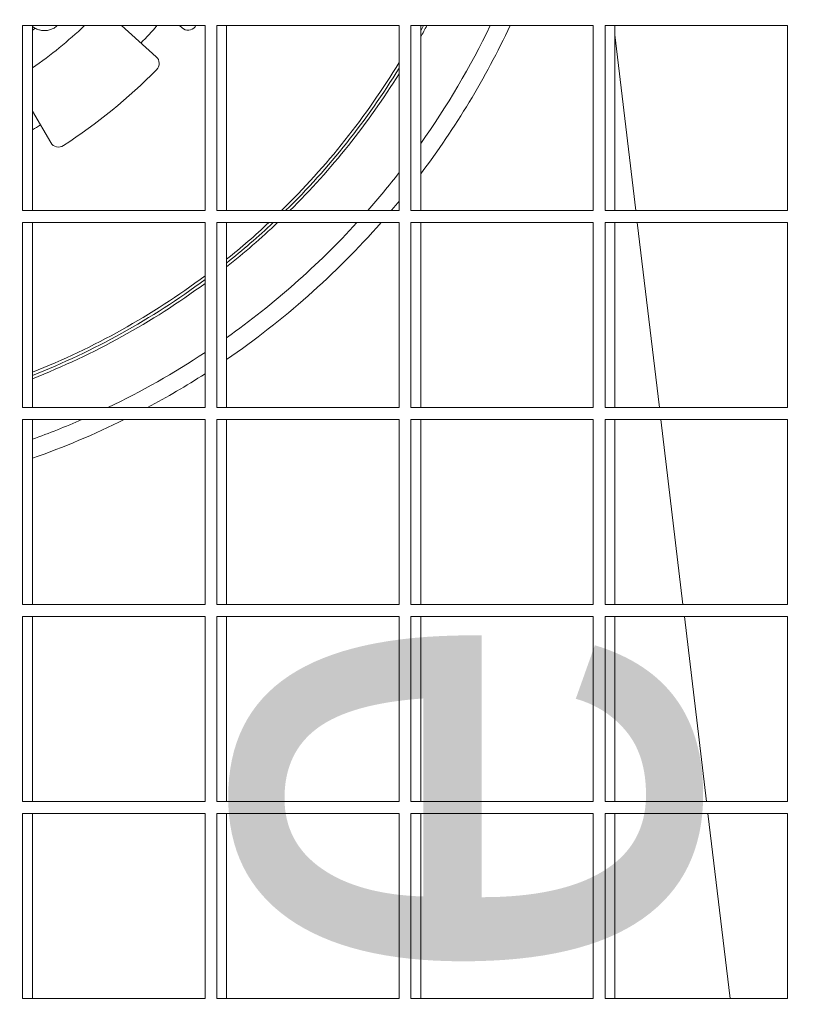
# Model space of a CAD drawing. Header units: metres. Extents: x 1306 to 1412, y -79 to 41.
# Tile 346 of 656: x 1360.879 to 1361.008, y -17.185 to -17.02. Entities that reach past the tile are written whole.
import ezdxf

# ---------------------------------------------------------------- set-up
doc = ezdxf.new("R2010")
doc.units = ezdxf.units.M
doc.header["$PDMODE"] = 65
doc.linetypes.add('AUSGEZOGEN', pattern=[0])
for name, color, linetype, lineweight in [('XR$3$Maßlinie 1_50', 7, 'AUSGEZOGEN', 25), ('XR$4$Möblierung', 4, 'AUSGEZOGEN', 13), ('XR$4$Text 1_100', 3, 'AUSGEZOGEN', 18)]:
    doc.layers.add(name, color=color, linetype=linetype, lineweight=lineweight)
doc.styles.add('ARIAL', font='arial.ttf')
doc.dimstyles.new('DIMSTYLE_11', dxfattribs={"dimtxt": 0.15, "dimasz": 0.03000000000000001, "dimexe": 0, "dimexo": 0, "dimgap": 0.075, "dimtad": 2, "dimrnd": 0.005, "dimzin": 4, "dimdsep": 46, "dimtxsty": 'ARIAL', "dimblk1": 'ALL_ML_STRICH', "dimblk2": 'ALL_ML_STRICH', "dimsah": 1, "dimcen": 0, "dimclrd": 3, "dimclre": 3, "dimclrt": 3, "dimadec": 0, "dimazin": 0, "dimtfac": 1, "dimtdec": 0, "dimtix": 1, "dimtmove": 2, "dimatfit": 3, "dimfxl": 0, "dimtzin": 0, "dimlwd": 0, "dimlwe": 25, "dimarcsym": 0})
doc.dimstyles.new('DIMSTYLE_12', dxfattribs={"dimtxt": 0.15, "dimasz": 0.03000000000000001, "dimexe": 0, "dimexo": 0, "dimgap": 0.075, "dimtad": 2, "dimdec": 3, "dimrnd": 0.005, "dimzin": 4, "dimdsep": 46, "dimtxsty": 'ARIAL', "dimblk1": 'ALL_ML_STRICH', "dimblk2": 'ALL_ML_STRICH', "dimsah": 1, "dimcen": 0, "dimclrd": 3, "dimclre": 3, "dimclrt": 3, "dimadec": 0, "dimazin": 0, "dimtfac": 1, "dimtdec": 0, "dimtix": 1, "dimtmove": 2, "dimatfit": 3, "dimfxl": 0, "dimtzin": 0, "dimlwd": 0, "dimlwe": 25, "dimarcsym": 0})
doc.dimstyles.new('DIMSTYLE_24', dxfattribs={"dimtxt": 0.225, "dimasz": 0.15, "dimexe": 0, "dimexo": 0, "dimgap": 0.1125, "dimtad": 2, "dimrnd": 0.005, "dimzin": 4, "dimdsep": 46, "dimtxsty": 'ARIAL', "dimblk1": 'ALL_ML_STRICH', "dimblk2": 'ALL_ML_STRICH', "dimsah": 1, "dimcen": 0, "dimclrd": 3, "dimclre": 3, "dimclrt": 3, "dimadec": 0, "dimazin": 0, "dimtfac": 1, "dimtdec": 0, "dimtix": 1, "dimtmove": 2, "dimatfit": 3, "dimfxl": 0, "dimtzin": 0, "dimlwd": 0, "dimlwe": 25, "dimarcsym": 0})
doc.dimstyles.new('DIMSTYLE_6', dxfattribs={"dimtxt": 0.15, "dimasz": 0.15, "dimexe": 0, "dimexo": 0, "dimgap": 0.075, "dimtad": 2, "dimrnd": 0.005, "dimzin": 4, "dimdsep": 46, "dimtxsty": 'ARIAL', "dimblk1": 'ALL_ML_STRICH', "dimblk2": 'ALL_ML_STRICH', "dimsah": 1, "dimcen": 0, "dimclrd": 3, "dimclre": 3, "dimclrt": 3, "dimadec": 0, "dimazin": 0, "dimtfac": 1, "dimtdec": 0, "dimtix": 1, "dimtmove": 2, "dimatfit": 3, "dimfxl": 0, "dimtzin": 0, "dimlwd": 0, "dimlwe": 25, "dimarcsym": 0})
doc.dimstyles.new('DIMSTYLE_9', dxfattribs={"dimtxt": 0.15, "dimasz": 0.03000000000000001, "dimexe": 0, "dimexo": 0, "dimgap": 0.075, "dimtad": 2, "dimdec": 1, "dimlfac": 100, "dimrnd": 0.5, "dimzin": 4, "dimdsep": 46, "dimtxsty": 'ARIAL', "dimblk1": 'ALL_ML_STRICH', "dimblk2": 'ALL_ML_STRICH', "dimsah": 1, "dimcen": 0, "dimclrd": 3, "dimclre": 3, "dimclrt": 3, "dimadec": 0, "dimazin": 0, "dimtfac": 1, "dimtdec": 0, "dimtix": 1, "dimtmove": 2, "dimatfit": 3, "dimfxl": 0, "dimtvp": 1.2, "dimtzin": 0, "dimlwd": 0, "dimlwe": 25, "dimarcsym": 0})

# ---------------------------------------------------------------- blocks, each defined once
blk = doc.blocks.new('ALL_ML_STRICH')
at = {"color": 0, "linetype": 'ByBlock', "lineweight": -2}
for p, q in [((0, -0.5), (0, 0.5)), ((-0.3, -0.3), (0.3, 0.3)), ((-1, 0), (0.5, 0))]:
    blk.add_line(p, q, dxfattribs=at)
blk = doc.blocks.new('*D765')
at = {"layer": 'DEFPOINTS', "color": 3, "linetype": 'AUSGEZOGEN', "lineweight": 25, "transparency": 33554687}
for p in [(1342.770147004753, -10.15909497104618), (1342.770147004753, -20.11080697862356), (1361.060147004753, -20.30015715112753)]:
    blk.add_point(p, dxfattribs=at)
at = {"layer": 'XR$3$Maßlinie 1_50', "color": 3, "linetype": 'AUSGEZOGEN', "lineweight": -2, "transparency": 33554687}
for p, q in [((1342.770147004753, -10.20909497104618), (1342.770147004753, -10.15909497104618)), ((1342.770147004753, -10.15909497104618), (1361.060147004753, -10.15909497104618)), ((1361.060147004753, -10.20909497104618), (1361.060147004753, -10.15909497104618))]:
    blk.add_line(p, q, dxfattribs=at)
at = {"layer": 'XR$3$Maßlinie 1_50', "color": 3, "linetype": 'AUSGEZOGEN', "lineweight": 25, "transparency": 33554687, "xscale": 0.03000000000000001, "yscale": 0.03000000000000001, "zscale": 0.03000000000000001, "rotation": 180}
blk.add_blockref('ALL_ML_STRICH', (1342.770147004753, -10.15909497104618), dxfattribs=at)
at = {"layer": 'XR$3$Maßlinie 1_50', "color": 3, "linetype": 'AUSGEZOGEN', "lineweight": 25, "transparency": 33554687, "xscale": 0.03000000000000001, "yscale": 0.03000000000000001, "zscale": 0.03000000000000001}
blk.add_blockref('ALL_ML_STRICH', (1361.060147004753, -10.15909497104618), dxfattribs=at)
at = {"layer": 'XR$3$Maßlinie 1_50', "color": 3, "linetype": 'AUSGEZOGEN', "lineweight": 25, "transparency": 33554687, "insert": (1351.919076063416, -10.03153699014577), "char_height": 0.15, "width": 0.6, "attachment_point": 5, "style": 'ARIAL'}
blk.add_mtext('\\W0.80;\\A1;{\\A1;{18.29\\H0.099000;\\S^ ;}}', dxfattribs=at)
blk = doc.blocks.new('*D766')
at = {"layer": 'DEFPOINTS', "color": 3, "linetype": 'AUSGEZOGEN', "lineweight": 25, "transparency": 33554687}
for p in [(1361.060147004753, -10.15909497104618), (1361.240147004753, -20.27659746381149), (1361.060147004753, -20.30015715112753)]:
    blk.add_point(p, dxfattribs=at)
at = {"layer": 'XR$3$Maßlinie 1_50', "color": 3, "linetype": 'AUSGEZOGEN', "lineweight": -2, "transparency": 33554687}
for p, q in [((1361.060147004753, -10.20909497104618), (1361.060147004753, -10.15909497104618)), ((1361.060147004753, -10.15909497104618), (1361.240147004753, -10.15909497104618)), ((1361.240147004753, -10.20909497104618), (1361.240147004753, -10.15909497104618))]:
    blk.add_line(p, q, dxfattribs=at)
at = {"layer": 'XR$3$Maßlinie 1_50', "color": 3, "linetype": 'AUSGEZOGEN', "lineweight": 25, "transparency": 33554687, "xscale": 0.03000000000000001, "yscale": 0.03000000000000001, "zscale": 0.03000000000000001, "rotation": 180}
blk.add_blockref('ALL_ML_STRICH', (1361.060147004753, -10.15909497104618), dxfattribs=at)
at = {"layer": 'XR$3$Maßlinie 1_50', "color": 3, "linetype": 'AUSGEZOGEN', "lineweight": 25, "transparency": 33554687, "xscale": 0.03000000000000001, "yscale": 0.03000000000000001, "zscale": 0.03000000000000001}
blk.add_blockref('ALL_ML_STRICH', (1361.240147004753, -10.15909497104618), dxfattribs=at)
at = {"layer": 'XR$3$Maßlinie 1_50', "color": 3, "linetype": 'AUSGEZOGEN', "lineweight": 25, "transparency": 33554687, "insert": (1361.144597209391, -10.01653699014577), "char_height": 0.15, "width": 0.4799999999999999, "attachment_point": 5, "style": 'ARIAL'}
blk.add_mtext('\\W0.80;\\A1;{\\A1;{18\\H0.099000;\\S^ ;}}', dxfattribs=at)
blk = doc.blocks.new('*D782')
at = {"layer": 'DEFPOINTS', "color": 3, "linetype": 'AUSGEZOGEN', "lineweight": 25, "transparency": 33554687}
for p in [(1343.120147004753, -10.95909497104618), (1343.120147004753, -20.11122102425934), (1361.060147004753, -20.50340109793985)]:
    blk.add_point(p, dxfattribs=at)
at = {"layer": 'XR$3$Maßlinie 1_50', "color": 3, "linetype": 'AUSGEZOGEN', "lineweight": -2, "transparency": 33554687}
for p, q in [((1343.120147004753, -11.00909497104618), (1343.120147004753, -10.95909497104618)), ((1343.120147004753, -10.95909497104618), (1361.060147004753, -10.95909497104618)), ((1361.060147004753, -11.00909497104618), (1361.060147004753, -10.95909497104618))]:
    blk.add_line(p, q, dxfattribs=at)
at = {"layer": 'XR$3$Maßlinie 1_50', "color": 3, "linetype": 'AUSGEZOGEN', "lineweight": 25, "transparency": 33554687, "xscale": 0.03000000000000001, "yscale": 0.03000000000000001, "zscale": 0.03000000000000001, "rotation": 180}
blk.add_blockref('ALL_ML_STRICH', (1343.120147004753, -10.95909497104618), dxfattribs=at)
at = {"layer": 'XR$3$Maßlinie 1_50', "color": 3, "linetype": 'AUSGEZOGEN', "lineweight": 25, "transparency": 33554687, "xscale": 0.03000000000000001, "yscale": 0.03000000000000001, "zscale": 0.03000000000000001}
blk.add_blockref('ALL_ML_STRICH', (1361.060147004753, -10.95909497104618), dxfattribs=at)
at = {"layer": 'XR$3$Maßlinie 1_50', "color": 3, "linetype": 'AUSGEZOGEN', "lineweight": 25, "transparency": 33554687, "insert": (1352.094444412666, -10.83153699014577), "char_height": 0.15, "width": 0.6, "attachment_point": 5, "style": 'ARIAL'}
blk.add_mtext('\\W0.80;\\A1;{\\A1;{17.94\\H0.099000;\\S^ ;}}', dxfattribs=at)
blk = doc.blocks.new('*D783')
at = {"layer": 'DEFPOINTS', "color": 3, "linetype": 'AUSGEZOGEN', "lineweight": 25, "transparency": 33554687}
for p in [(1361.060147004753, -10.95909497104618), (1361.060147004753, -20.50340109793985), (1361.240147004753, -20.60164563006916)]:
    blk.add_point(p, dxfattribs=at)
at = {"layer": 'XR$3$Maßlinie 1_50', "color": 3, "linetype": 'AUSGEZOGEN', "lineweight": -2, "transparency": 33554687}
for p, q in [((1361.060147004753, -11.00909497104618), (1361.060147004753, -10.95909497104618)), ((1361.060147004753, -10.95909497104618), (1361.240147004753, -10.95909497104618)), ((1361.240147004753, -11.00909497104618), (1361.240147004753, -10.95909497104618))]:
    blk.add_line(p, q, dxfattribs=at)
at = {"layer": 'XR$3$Maßlinie 1_50', "color": 3, "linetype": 'AUSGEZOGEN', "lineweight": 25, "transparency": 33554687, "xscale": 0.03000000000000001, "yscale": 0.03000000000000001, "zscale": 0.03000000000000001, "rotation": 180}
blk.add_blockref('ALL_ML_STRICH', (1361.060147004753, -10.95909497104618), dxfattribs=at)
at = {"layer": 'XR$3$Maßlinie 1_50', "color": 3, "linetype": 'AUSGEZOGEN', "lineweight": 25, "transparency": 33554687, "xscale": 0.03000000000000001, "yscale": 0.03000000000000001, "zscale": 0.03000000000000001}
blk.add_blockref('ALL_ML_STRICH', (1361.240147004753, -10.95909497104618), dxfattribs=at)
at = {"layer": 'XR$3$Maßlinie 1_50', "color": 3, "linetype": 'AUSGEZOGEN', "lineweight": 25, "transparency": 33554687, "insert": (1361.144597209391, -10.81653699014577), "char_height": 0.15, "width": 0.4799999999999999, "attachment_point": 5, "style": 'ARIAL'}
blk.add_mtext('\\W0.80;\\A1;{\\A1;{18\\H0.099000;\\S^ ;}}', dxfattribs=at)
blk = doc.blocks.new('*D899')
at = {"layer": 'DEFPOINTS', "color": 3, "linetype": 'AUSGEZOGEN', "lineweight": 25, "transparency": 33554687}
for p in [(1342.770147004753, -8.559094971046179), (1361.240147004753, -14.91824644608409), (1342.770147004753, -18.60157549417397)]:
    blk.add_point(p, dxfattribs=at)
at = {"layer": 'XR$3$Maßlinie 1_50', "color": 3, "linetype": 'AUSGEZOGEN', "lineweight": -2, "transparency": 33554687}
for p, q in [((1342.770147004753, -9.15909497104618), (1342.770147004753, -8.559094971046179)), ((1342.770147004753, -8.559094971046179), (1361.240147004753, -8.559094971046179)), ((1361.240147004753, -9.15909497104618), (1361.240147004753, -8.559094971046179))]:
    blk.add_line(p, q, dxfattribs=at)
at = {"layer": 'XR$3$Maßlinie 1_50', "color": 3, "linetype": 'AUSGEZOGEN', "lineweight": 25, "transparency": 33554687, "xscale": 0.15, "yscale": 0.15, "zscale": 0.15, "rotation": 180}
blk.add_blockref('ALL_ML_STRICH', (1342.770147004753, -8.559094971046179), dxfattribs=at)
at = {"layer": 'XR$3$Maßlinie 1_50', "color": 3, "linetype": 'AUSGEZOGEN', "lineweight": 25, "transparency": 33554687, "xscale": 0.15, "yscale": 0.15, "zscale": 0.15}
blk.add_blockref('ALL_ML_STRICH', (1361.240147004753, -8.559094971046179), dxfattribs=at)
at = {"layer": 'XR$3$Maßlinie 1_50', "color": 3, "linetype": 'AUSGEZOGEN', "lineweight": 25, "transparency": 33554687, "insert": (1352.011101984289, -8.392604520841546), "char_height": 0.225, "width": 0.8999999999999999, "attachment_point": 5, "style": 'ARIAL'}
blk.add_mtext('\\W0.80;\\A1;{\\fArial|i0|b1;\\A1;{18.47\\H0.148500;\\S^ ;}}', dxfattribs=at)
blk = doc.blocks.new('*D929')
at = {"layer": 'DEFPOINTS', "color": 3, "linetype": 'AUSGEZOGEN', "lineweight": 25, "transparency": 33554687}
for p in [(1362.146242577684, -15.15824644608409), (1340.424074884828, -17.54324644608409), (1364.271242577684, -17.54324644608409)]:
    blk.add_point(p, dxfattribs=at)
at = {"layer": 'XR$3$Maßlinie 1_50', "color": 3, "linetype": 'AUSGEZOGEN', "lineweight": -2, "transparency": 33554687}
for p, q in [((1340.474074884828, -15.15824644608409), (1340.424074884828, -15.15824644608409)), ((1340.424074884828, -17.54324644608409), (1340.424074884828, -15.15824644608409)), ((1340.474074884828, -17.54324644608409), (1340.424074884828, -17.54324644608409))]:
    blk.add_line(p, q, dxfattribs=at)
at = {"layer": 'XR$3$Maßlinie 1_50', "color": 3, "linetype": 'AUSGEZOGEN', "lineweight": 25, "transparency": 33554687, "xscale": 0.03000000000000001, "yscale": 0.03000000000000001, "zscale": 0.03000000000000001}
for p, rotation in [((1340.424074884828, -15.15824644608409), 90), ((1340.424074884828, -17.54324644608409), 270)]:
    blk.add_blockref('ALL_ML_STRICH', p, dxfattribs=dict(at, rotation=rotation))
at = {"layer": 'XR$3$Maßlinie 1_50', "color": 3, "linetype": 'AUSGEZOGEN', "lineweight": 25, "transparency": 33554687, "insert": (1340.29641458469, -16.32984057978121), "char_height": 0.15, "width": 0.6, "attachment_point": 5, "rotation": 90, "style": 'ARIAL'}
blk.add_mtext('\\W0.80;\\A1;{\\A1;{2.38\\H0.099000;\\S5^ ;}}', dxfattribs=at)
blk = doc.blocks.new('*D938')
at = {"layer": 'DEFPOINTS', "color": 3, "linetype": 'AUSGEZOGEN', "lineweight": 25, "transparency": 33554687}
for p in [(1364.96914176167, -15.15824644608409), (1338.824074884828, -20.29324644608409), (1364.656959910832, -20.29324644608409)]:
    blk.add_point(p, dxfattribs=at)
at = {"layer": 'XR$3$Maßlinie 1_50', "color": 3, "linetype": 'AUSGEZOGEN', "lineweight": -2, "transparency": 33554687}
for p, q in [((1338.874074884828, -15.15824644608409), (1338.824074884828, -15.15824644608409)), ((1338.824074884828, -20.29324644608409), (1338.824074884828, -15.15824644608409)), ((1338.874074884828, -20.29324644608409), (1338.824074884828, -20.29324644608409))]:
    blk.add_line(p, q, dxfattribs=at)
at = {"layer": 'XR$3$Maßlinie 1_50', "color": 3, "linetype": 'AUSGEZOGEN', "lineweight": 25, "transparency": 33554687, "xscale": 0.03000000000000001, "yscale": 0.03000000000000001, "zscale": 0.03000000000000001}
for p, rotation in [((1338.824074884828, -15.15824644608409), 90), ((1338.824074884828, -20.29324644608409), 270)]:
    blk.add_blockref('ALL_ML_STRICH', p, dxfattribs=dict(at, rotation=rotation))
at = {"layer": 'XR$3$Maßlinie 1_50', "color": 3, "linetype": 'AUSGEZOGEN', "lineweight": 25, "transparency": 33554687, "insert": (1338.696414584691, -17.70484057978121), "char_height": 0.15, "width": 0.6, "attachment_point": 5, "rotation": 90, "style": 'ARIAL'}
blk.add_mtext('\\W0.80;\\A1;{\\A1;{5.13\\H0.099000;\\S5^ ;}}', dxfattribs=at)
blk = doc.blocks.new('*D963')
at = {"layer": 'DEFPOINTS', "color": 3, "linetype": 'AUSGEZOGEN', "lineweight": 25, "transparency": 33554687}
for p in [(1360.315868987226, -16.2182464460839), (1360.170906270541, -17.81824644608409), (1361.000147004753, -17.81824644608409)]:
    blk.add_point(p, dxfattribs=at)
at = {"layer": 'XR$3$Maßlinie 1_50', "color": 3, "linetype": 'AUSGEZOGEN', "lineweight": -2, "transparency": 33554687}
for p, q in [((1360.220906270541, -16.2182464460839), (1360.170906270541, -16.2182464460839)), ((1360.170906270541, -17.81824644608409), (1360.170906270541, -16.2182464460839)), ((1360.220906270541, -17.81824644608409), (1360.170906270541, -17.81824644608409))]:
    blk.add_line(p, q, dxfattribs=at)
at = {"layer": 'XR$3$Maßlinie 1_50', "color": 3, "linetype": 'AUSGEZOGEN', "lineweight": 25, "transparency": 33554687, "xscale": 0.15, "yscale": 0.15, "zscale": 0.15}
for p, rotation in [((1360.170906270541, -16.2182464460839), 90), ((1360.170906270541, -17.81824644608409), 270)]:
    blk.add_blockref('ALL_ML_STRICH', p, dxfattribs=dict(at, rotation=rotation))
at = {"layer": 'XR$3$Maßlinie 1_50', "color": 3, "linetype": 'AUSGEZOGEN', "lineweight": 25, "transparency": 33554687, "insert": (1360.043348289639, -17.00937332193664), "char_height": 0.15, "width": 0.4799999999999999, "attachment_point": 5, "rotation": 90, "style": 'ARIAL'}
blk.add_mtext('\\W0.80;\\A1;{\\A1;{1.60\\H0.099000;\\S^ ;}}', dxfattribs=at)
blk = doc.blocks.new('*D1085')
at = {"layer": 'DEFPOINTS', "color": 3, "linetype": 'AUSGEZOGEN', "lineweight": 25, "transparency": 33554687}
for p in [(1366.101203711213, -15.15824644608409), (1339.624074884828, -17.54324644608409), (1365.92579072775, -17.54324644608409)]:
    blk.add_point(p, dxfattribs=at)
at = {"layer": 'XR$3$Maßlinie 1_50', "color": 3, "linetype": 'AUSGEZOGEN', "lineweight": -2, "transparency": 33554687}
for p, q in [((1339.674074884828, -15.15824644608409), (1339.624074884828, -15.15824644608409)), ((1339.624074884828, -17.54324644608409), (1339.624074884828, -15.15824644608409)), ((1339.674074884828, -17.54324644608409), (1339.624074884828, -17.54324644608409))]:
    blk.add_line(p, q, dxfattribs=at)
at = {"layer": 'XR$3$Maßlinie 1_50', "color": 3, "linetype": 'AUSGEZOGEN', "lineweight": 25, "transparency": 33554687, "xscale": 0.03000000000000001, "yscale": 0.03000000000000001, "zscale": 0.03000000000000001}
for p, rotation in [((1339.624074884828, -15.15824644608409), 90), ((1339.624074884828, -17.54324644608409), 270)]:
    blk.add_blockref('ALL_ML_STRICH', p, dxfattribs=dict(at, rotation=rotation))
at = {"layer": 'XR$3$Maßlinie 1_50', "color": 3, "linetype": 'AUSGEZOGEN', "lineweight": 25, "transparency": 33554687, "insert": (1339.49641458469, -16.3298405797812), "char_height": 0.15, "width": 0.6, "attachment_point": 5, "rotation": 90, "style": 'ARIAL'}
blk.add_mtext('\\W0.80;\\A1;{\\A1;{2.38\\H0.099000;\\S5^ ;}}', dxfattribs=at)
blk = doc.blocks.new('COMPLEXOBJECT_326')
at = {"layer": 'XR$4$Möblierung', "color": 52, "linetype": 'AUSGEZOGEN', "lineweight": 13, "transparency": 33554687}
for p, q in [((1360.8791655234, -17.02099408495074), (1360.8791655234, -17.05199408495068)), ((1360.909743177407, -17.02099408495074), (1360.8791655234, -17.02099408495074)), ((1360.880810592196, -17.05199408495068), (1360.880810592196, -17.02099408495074)), ((1360.901564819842, -17.02620451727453), (1360.895745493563, -17.02099408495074)), ((1360.905489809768, -17.02099408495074), (1360.90590068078, -17.02136196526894)), ((1360.909743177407, -17.05199408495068), (1360.909743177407, -17.02099408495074)), ((1360.911715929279, -17.02099408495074), (1360.911715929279, -17.05199408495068)), ((1360.942293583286, -17.02099408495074), (1360.911715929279, -17.02099408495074)), ((1360.913360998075, -17.05199408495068), (1360.913360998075, -17.02099408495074)), ((1360.942293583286, -17.05199408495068), (1360.942293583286, -17.02099408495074)), ((1360.944266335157, -17.02099408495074), (1360.944266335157, -17.05199408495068)), ((1360.974843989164, -17.02099408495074), (1360.944266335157, -17.02099408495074)), ((1360.945911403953, -17.05199408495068), (1360.945911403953, -17.02099408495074)), ((1360.974843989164, -17.05199408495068), (1360.974843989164, -17.02099408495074)), ((1360.976816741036, -17.02099408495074), (1360.976816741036, -17.05199408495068)), ((1361.007394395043, -17.02099408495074), (1360.976816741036, -17.02099408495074)), ((1360.978461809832, -17.05199408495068), (1360.978461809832, -17.02099408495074)), ((1361.007394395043, -17.05199408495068), (1361.007394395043, -17.02099408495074)), ((1360.981987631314, -17.05199408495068), (1360.978461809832, -17.02250426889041)), ((1360.880810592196, -17.03530094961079), (1360.883889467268, -17.04059953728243)), ((1360.8791655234, -17.05199408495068), (1360.909743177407, -17.05199408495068)), ((1360.911715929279, -17.05199408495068), (1360.942293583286, -17.05199408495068)), ((1360.944266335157, -17.05199408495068), (1360.974843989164, -17.05199408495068)), ((1360.976816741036, -17.05199408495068), (1361.007394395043, -17.05199408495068)), ((1360.8791655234, -17.05399408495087), (1360.8791655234, -17.08499408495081)), ((1360.909743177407, -17.05399408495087), (1360.8791655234, -17.05399408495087)), ((1360.880810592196, -17.08499408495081), (1360.880810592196, -17.05399408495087)), ((1360.909743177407, -17.08499408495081), (1360.909743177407, -17.05399408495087)), ((1360.911715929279, -17.05399408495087), (1360.911715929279, -17.08499408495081)), ((1360.942293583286, -17.05399408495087), (1360.911715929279, -17.05399408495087)), ((1360.913360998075, -17.08499408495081), (1360.913360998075, -17.05399408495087)), ((1360.942293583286, -17.08499408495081), (1360.942293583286, -17.05399408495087)), ((1360.944266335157, -17.05399408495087), (1360.944266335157, -17.08499408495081)), ((1360.974843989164, -17.05399408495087), (1360.944266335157, -17.05399408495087)), ((1360.945911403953, -17.08499408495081), (1360.945911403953, -17.05399408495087)), ((1360.974843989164, -17.08499408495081), (1360.974843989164, -17.05399408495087)), ((1360.976816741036, -17.05399408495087), (1360.976816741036, -17.08499408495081)), ((1361.007394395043, -17.05399408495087), (1360.976816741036, -17.05399408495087)), ((1360.978461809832, -17.08499408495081), (1360.978461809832, -17.05399408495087)), ((1360.985933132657, -17.08499408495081), (1360.982226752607, -17.05399408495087)), ((1361.007394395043, -17.08499408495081), (1361.007394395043, -17.05399408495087)), ((1360.8791655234, -17.08499408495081), (1360.909743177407, -17.08499408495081)), ((1360.911715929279, -17.08499408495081), (1360.942293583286, -17.08499408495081)), ((1360.944266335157, -17.08499408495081), (1360.974843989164, -17.08499408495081)), ((1360.976816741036, -17.08499408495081), (1361.007394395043, -17.08499408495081)), ((1360.8791655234, -17.08699408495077), (1360.8791655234, -17.11799408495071)), ((1360.909743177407, -17.08699408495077), (1360.8791655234, -17.08699408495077)), ((1360.880810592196, -17.11799408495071), (1360.880810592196, -17.08699408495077)), ((1360.909743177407, -17.11799408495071), (1360.909743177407, -17.08699408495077)), ((1360.911715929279, -17.08699408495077), (1360.911715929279, -17.11799408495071)), ((1360.942293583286, -17.08699408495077), (1360.911715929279, -17.08699408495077)), ((1360.913360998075, -17.11799408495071), (1360.913360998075, -17.08699408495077)), ((1360.942293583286, -17.11799408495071), (1360.942293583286, -17.08699408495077)), ((1360.944266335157, -17.08699408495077), (1360.944266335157, -17.11799408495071)), ((1360.974843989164, -17.08699408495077), (1360.944266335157, -17.08699408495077)), ((1360.945911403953, -17.11799408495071), (1360.945911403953, -17.08699408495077)), ((1360.974843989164, -17.11799408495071), (1360.974843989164, -17.08699408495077)), ((1360.976816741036, -17.08699408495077), (1360.976816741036, -17.11799408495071)), ((1361.007394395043, -17.08699408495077), (1360.976816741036, -17.08699408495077)), ((1360.978461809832, -17.11799408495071), (1360.978461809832, -17.08699408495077)), ((1360.989878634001, -17.11799408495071), (1360.986172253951, -17.08699408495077)), ((1361.007394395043, -17.11799408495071), (1361.007394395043, -17.08699408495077)), ((1360.8791655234, -17.11799408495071), (1360.909743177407, -17.11799408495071)), ((1360.911715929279, -17.11799408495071), (1360.942293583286, -17.11799408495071)), ((1360.944266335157, -17.11799408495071), (1360.974843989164, -17.11799408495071)), ((1360.976816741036, -17.11799408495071), (1361.007394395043, -17.11799408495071)), ((1360.8791655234, -17.11999408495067), (1360.8791655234, -17.15099408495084)), ((1360.909743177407, -17.11999408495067), (1360.8791655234, -17.11999408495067)), ((1360.880810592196, -17.15099408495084), (1360.880810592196, -17.11999408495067)), ((1360.909743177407, -17.15099408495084), (1360.909743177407, -17.11999408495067)), ((1360.911715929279, -17.11999408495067), (1360.911715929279, -17.15099408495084)), ((1360.942293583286, -17.11999408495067), (1360.911715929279, -17.11999408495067)), ((1360.913360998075, -17.15099408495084), (1360.913360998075, -17.11999408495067)), ((1360.942293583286, -17.15099408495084), (1360.942293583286, -17.11999408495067)), ((1360.944266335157, -17.11999408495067), (1360.944266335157, -17.15099408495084)), ((1360.974843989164, -17.11999408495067), (1360.944266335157, -17.11999408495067)), ((1360.945911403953, -17.15099408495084), (1360.945911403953, -17.11999408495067)), ((1360.974843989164, -17.15099408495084), (1360.974843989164, -17.11999408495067)), ((1360.976816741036, -17.11999408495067), (1360.976816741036, -17.15099408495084)), ((1361.007394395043, -17.11999408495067), (1360.976816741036, -17.11999408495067)), ((1360.978461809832, -17.15099408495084), (1360.978461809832, -17.11999408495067)), ((1360.993824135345, -17.15099408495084), (1360.990117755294, -17.11999408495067)), ((1361.007394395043, -17.15099408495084), (1361.007394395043, -17.11999408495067)), ((1360.8791655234, -17.15099408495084), (1360.909743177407, -17.15099408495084)), ((1360.911715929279, -17.15099408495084), (1360.942293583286, -17.15099408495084)), ((1360.944266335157, -17.15099408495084), (1360.974843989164, -17.15099408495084)), ((1360.976816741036, -17.15099408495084), (1361.007394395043, -17.15099408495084)), ((1360.8791655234, -17.1529940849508), (1360.8791655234, -17.18399408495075)), ((1360.909743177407, -17.1529940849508), (1360.8791655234, -17.1529940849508)), ((1360.880810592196, -17.18399408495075), (1360.880810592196, -17.1529940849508)), ((1360.909743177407, -17.18399408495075), (1360.909743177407, -17.1529940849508)), ((1360.911715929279, -17.1529940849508), (1360.911715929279, -17.18399408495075)), ((1360.942293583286, -17.1529940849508), (1360.911715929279, -17.1529940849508)), ((1360.913360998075, -17.18399408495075), (1360.913360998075, -17.1529940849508)), ((1360.942293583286, -17.18399408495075), (1360.942293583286, -17.1529940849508)), ((1360.944266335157, -17.1529940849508), (1360.944266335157, -17.18399408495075)), ((1360.974843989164, -17.1529940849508), (1360.944266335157, -17.1529940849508)), ((1360.945911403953, -17.18399408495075), (1360.945911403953, -17.1529940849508)), ((1360.974843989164, -17.18399408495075), (1360.974843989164, -17.1529940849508)), ((1360.976816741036, -17.1529940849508), (1360.976816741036, -17.18399408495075)), ((1361.007394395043, -17.1529940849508), (1360.976816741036, -17.1529940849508)), ((1360.978461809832, -17.18399408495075), (1360.978461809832, -17.1529940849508)), ((1360.997769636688, -17.18399408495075), (1360.994063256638, -17.1529940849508)), ((1361.007394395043, -17.18399408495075), (1361.007394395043, -17.1529940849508)), ((1360.8791655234, -17.18399408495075), (1360.909743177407, -17.18399408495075)), ((1360.911715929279, -17.18399408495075), (1360.942293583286, -17.18399408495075)), ((1360.944266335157, -17.18399408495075), (1360.974843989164, -17.18399408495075)), ((1360.976816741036, -17.18399408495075), (1361.007394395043, -17.18399408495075))]:
    blk.add_line(p, q, dxfattribs=at)
for points in [[(1360.881259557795, -17.02142238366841), (1360.881182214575, -17.02137929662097), (1360.881191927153, -17.02138451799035), (1360.881201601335, -17.02138989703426), (1360.881153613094, -17.02136184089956), (1360.881144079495, -17.02135605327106), (1360.881105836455, -17.0213331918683), (1360.881087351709, -17.02132007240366), (1360.881068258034, -17.02130856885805), (1360.881011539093, -17.02127259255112), (1360.881030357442, -17.02128483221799), (1360.881049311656, -17.02129670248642), (1360.881002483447, -17.02126573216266), (1360.880993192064, -17.0212593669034), (1360.880955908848, -17.02123419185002), (1360.880938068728, -17.02122000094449), (1360.880919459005, -17.02120734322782), (1360.880864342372, -17.02116797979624), (1360.880882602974, -17.02118133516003), (1360.880901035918, -17.02119434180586), (1360.880855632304, -17.02116059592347), (1360.880846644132, -17.02115368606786), (1360.880810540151, -17.02112631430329), (1360.880828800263, -17.02113966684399), (1360.8808107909, -17.02112591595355)], [(1360.884984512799, -17.02099408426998), (1360.884856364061, -17.02110278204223), (1360.884722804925, -17.02120469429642), (1360.884584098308, -17.02129960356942), (1360.884440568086, -17.02138727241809), (1360.884292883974, -17.02146730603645), (1360.884141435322, -17.02153951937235), (1360.883986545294, -17.02160379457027), (1360.883828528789, -17.02165999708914), (1360.883667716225, -17.02170800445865), (1360.883504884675, -17.02174759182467), (1360.88334068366, -17.02177865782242), (1360.883175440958, -17.02180120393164), (1360.883009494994, -17.02181523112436), (1360.882843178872, -17.02182074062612), (1360.882676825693, -17.02181773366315), (1360.882510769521, -17.02180620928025), (1360.882345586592, -17.02178620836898), (1360.882182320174, -17.02175791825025), (1360.882021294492, -17.02172149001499), (1360.881862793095, -17.02167707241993), (1360.881707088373, -17.02162480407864), (1360.881554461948, -17.02156483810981), (1360.881405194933, -17.02149731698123), (1360.881259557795, -17.02142238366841)]]:
    blk.add_lwpolyline(points, dxfattribs=at)
for centre, radius, start, end in [((1360.834164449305, -16.96149408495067), 0.08130036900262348, 305.0121891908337, 312.9579528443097), ((1360.834164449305, -16.96149408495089), 0.08999999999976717, 316.0903219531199, 318.6153324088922), ((1360.906901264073, -17.02024445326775), 0.0015, 228.1597861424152, 321.0717877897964), ((1360.83416444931, -16.96149408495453), 0.0949999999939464, 321.0717877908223, 321.2211717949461), ((1360.834164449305, -16.96149408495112), 0.1274999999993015, 331.2166575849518, 332.1818607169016), ((1360.834164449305, -16.96149408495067), 0.1369999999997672, 324.653782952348, 334.2588219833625), ((1360.834164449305, -16.96149408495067), 0.1399999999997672, 322.9578469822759, 334.8493365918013), ((1360.834164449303, -16.96149408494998), 0.1270000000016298, 331.6299749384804, 332.0627723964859), ((1360.834164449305, -16.96149408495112), 0.07621909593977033, 307.7343102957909, 308.1623034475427), ((1360.900564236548, -17.02732202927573), 0.0015, 315.2477844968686, 48.1597861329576), ((1360.834164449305, -16.96149408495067), 0.1264999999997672, 314.322778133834, 328.7349708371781), ((1360.834164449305, -16.96149408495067), 0.09499999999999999, 303.0717877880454, 315.2477844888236), ((1360.834164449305, -16.96149408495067), 0.1269999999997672, 314.5532744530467, 328.3654165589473), ((1360.834164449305, -16.96149408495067), 0.1274999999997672, 314.7810359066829, 328.0025455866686), ((1360.834164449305, -16.96149408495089), 0.08999999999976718, 301.2176497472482, 302.2292503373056), ((1360.885186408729, -17.03984591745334), 0.0015, 210.159786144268, 303.0717877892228), ((1360.834164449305, -16.96149408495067), 0.1369999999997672, 318.6555772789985, 322.1167610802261), ((1360.834164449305, -16.96149408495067), 0.14, 319.7271304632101, 320.5654746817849), ((1360.834164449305, -16.96149408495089), 0.1274999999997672, 308.400118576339, 313.490358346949), ((1360.834164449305, -16.96149408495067), 0.1369999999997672, 305.3154023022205, 317.5316774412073), ((1360.834164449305, -16.96149408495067), 0.1399999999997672, 304.4501944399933, 318.6456289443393), ((1360.834164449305, -16.96149408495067), 0.127, 308.5791289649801, 313.25204978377), ((1360.834164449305, -16.96149408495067), 0.1264999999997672, 308.7600070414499, 313.0107864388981), ((1360.834164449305, -16.96149408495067), 0.1265, 291.6381904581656, 306.6882208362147), ((1360.834164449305, -16.96149408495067), 0.1269999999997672, 291.5487331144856, 306.5203383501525), ((1360.834164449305, -16.96149408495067), 0.1274999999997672, 291.4600318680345, 306.3541318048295), ((1360.834164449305, -16.96149408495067), 0.137, 295.649373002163, 303.4816265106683), ((1360.834164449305, -16.96149408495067), 0.14, 298.0980547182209, 302.673296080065), ((1360.834164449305, -16.96149408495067), 0.1369999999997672, 289.9062912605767, 293.643517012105), ((1360.834164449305, -16.96149408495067), 0.14, 289.4623118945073, 296.3074810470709)]:
    blk.add_arc(centre, radius, start, end, dxfattribs=at)
at = {"layer": 'XR$4$Text 1_100', "color": 4, "linetype": 'AUSGEZOGEN', "lineweight": 13, "transparency": 33554687, "insert": (1360.690882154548, -17.51258409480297), "char_height": 0.1, "width": 0.4389621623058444, "attachment_point": 1, "rotation": 89.98109876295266, "line_spacing_factor": 1.204819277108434, "style": 'ARIAL'}
blk.add_mtext('\\A1;{\\fArial|i0|b0;\\H0.100000;\\W0.833333;\\C4;Stiefel-}\\P{\\fArial|i0|b0;\\H0.100000;\\W0.833333;\\C4;wäsche}\\P', dxfattribs=at)

msp = doc.modelspace()

# ---------------------------------------------------------------- block references
at = {"layer": 'XR$4$Möblierung', "color": 52, "linetype": 'AUSGEZOGEN', "lineweight": 13, "transparency": 33554687}
msp.add_blockref('COMPLEXOBJECT_326', (0, 0), dxfattribs=at)

# ---------------------------------------------------------------- dimensions: what is measured, and where the dimension line sits
at = {"layer": 'XR$3$Maßlinie 1_50', "color": 3, "linetype": 'AUSGEZOGEN', "lineweight": 25, "transparency": 33554687}
for base, p1, p2, dimstyle, picture, middle in [((1361.240147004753, -8.559094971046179), (1342.770147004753, -9.15909497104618), (1361.240147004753, -9.15909497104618), 'DIMSTYLE_24', '*D899', (1352.011101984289, -8.392604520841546)), ((1361.240147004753, -10.15909497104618), (1361.060147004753, -10.20909497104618), (1361.240147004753, -10.20909497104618), 'DIMSTYLE_9', '*D766', (1361.144597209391, -10.01653699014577)), ((1361.060147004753, -10.15909497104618), (1342.770147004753, -10.20909497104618), (1361.060147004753, -10.20909497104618), 'DIMSTYLE_11', '*D765', (1351.919076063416, -10.03153699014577)), ((1361.240147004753, -10.95909497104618), (1361.060147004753, -11.00909497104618), (1361.240147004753, -11.00909497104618), 'DIMSTYLE_9', '*D783', (1361.144597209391, -10.81653699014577)), ((1361.060147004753, -10.95909497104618), (1343.120147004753, -11.00909497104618), (1361.060147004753, -11.00909497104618), 'DIMSTYLE_11', '*D782', (1352.094444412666, -10.83153699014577))]:
    dim = msp.add_linear_dim(base=base, p1=p1, p2=p2, dimstyle=dimstyle, override={"dimpost": '<>', "dimclrd": 3, "dimclre": 3, "dimclrt": 3, "dimlwd": 0, "dimlwe": 25}, dxfattribs=at)
    dim.commit()
    dim.dimension.update_dxf_attribs({"geometry": picture, "text_midpoint": middle, "dimtype": 160})
for base, p1, p2, dimstyle, picture, middle in [((1338.824074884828, -15.15824644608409), (1338.874074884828, -20.29324644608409), (1338.874074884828, -15.15824644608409), 'DIMSTYLE_12', '*D938', (1338.696414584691, -17.70484057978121)), ((1339.624074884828, -15.15824644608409), (1339.674074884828, -17.54324644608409), (1339.674074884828, -15.15824644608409), 'DIMSTYLE_12', '*D1085', (1339.49641458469, -16.3298405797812)), ((1340.424074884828, -15.15824644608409), (1340.474074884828, -17.54324644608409), (1340.474074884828, -15.15824644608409), 'DIMSTYLE_12', '*D929', (1340.29641458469, -16.32984057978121)), ((1360.170906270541, -16.2182464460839), (1360.220906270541, -17.81824644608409), (1360.220906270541, -16.2182464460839), 'DIMSTYLE_6', '*D963', (1360.043348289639, -17.00937332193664))]:
    dim = msp.add_linear_dim(base=base, p1=p1, p2=p2, angle=90, dimstyle=dimstyle, override={"dimpost": '<>', "dimclrd": 3, "dimclre": 3, "dimclrt": 3, "dimlwd": 0, "dimlwe": 25}, dxfattribs=at)
    dim.commit()
    dim.dimension.update_dxf_attribs({"geometry": picture, "text_midpoint": middle, "dimtype": 160})

doc.saveas('drawing.dxf')
